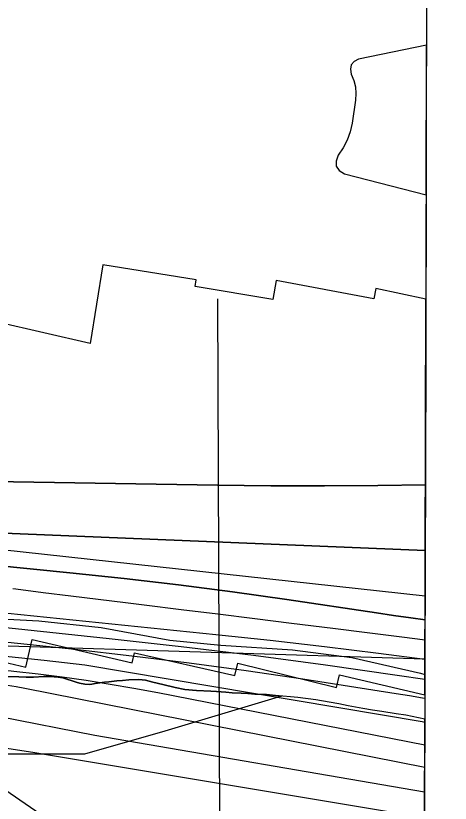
# Model space of a CAD drawing. Extents: x 3161615 to 3199515, y 867541 to 892976.
# Drawn here: x 3196680 to 3197229, y 877193 to 878186 of the extents above; entities that cross this region are included whole.
import ezdxf

# ---------------------------------------------------------------- set-up
doc = ezdxf.new("R2010")
doc.units = 0
for name, color, linetype in [('V-GRID-FRAM', 7, 'Continuous'), ('V-RIVR-EDGE', 7, 'Continuous'), ('V-RIVR-RANG', 7, 'Continuous'), ('V-RRAP-RVMT', 7, 'Continuous'), ('V-SITE-VEGE', 7, 'Continuous'), ('V-TOPO-DPTH', 7, 'Continuous'), ('V-TOPO-MAJR', 7, 'Continuous'), ('V-TOPO-MINR', 7, 'Continuous'), ('V-TOPO-WATR', 7, 'Continuous'), ('V-WETL-SWMP', 7, 'Continuous')]:
    doc.layers.add(name, color=color, linetype=linetype)

msp = doc.modelspace()

# ---------------------------------------------------------------- linework, layer by layer
at = {"layer": 'V-GRID-FRAM'}
msp.add_lwpolyline([(3165877.44, 891195.48), (3197228.98, 891108.84), (3197186.66, 872920.88), (3165819.25, 873007.56), (3165877.44, 891195.48)], dxfattribs=at)
at = {"layer": 'V-RIVR-EDGE'}
for points in [[(3195938.49, 877513.1), (3195969.48, 877509.21), (3196033.82, 877496.18), (3196111.06, 877488.83), (3196163.98, 877482.03), (3196211.18, 877481.43), (3196289.36, 877467.89), (3196337.47, 877447.26), (3196397.5, 877425.18), (3196459.95, 877413.58), (3196532.43, 877413.88), (3196591.11, 877421.84), (3196620.68, 877425.1), (3196662.17, 877425.48), (3196709.37, 877422.98)], [(3196709.37, 877422.98), (3196788.04, 877414.67), (3196874.79, 877398.72), (3196939.15, 877392.36), (3197029.74, 877386.42), (3197104.59, 877376.7), (3197191.33, 877356.93), (3197196.98, 877355.13)]]:
    msp.add_lwpolyline(points, dxfattribs=at)
at = {"layer": 'V-RIVR-RANG'}
msp.add_line((3196938.95, 876848.98), (3196935.52, 877828.97), dxfattribs=at)
at = {"layer": 'V-RRAP-RVMT'}
for p, q in [((3196790.2, 877871.85), (3196774.26, 877772.88)), ((3196907.98, 877853.07), (3196790.2, 877871.85)), ((3196906.65, 877844.48), (3196907.98, 877853.07)), ((3197009.26, 877852.22), (3197004.93, 877828.34)), ((3197132.53, 877829.18), (3197009.26, 877852.22)), ((3197004.93, 877828.34), (3196906.65, 877844.48)), ((3197134.88, 877841.99), (3197132.53, 877829.18)), ((3197198.08, 877828.69), (3197134.88, 877841.99)), ((3197196.92, 877329.42), (3197198.08, 877828.69)), ((3196774.26, 877772.88), (3196646.73, 877802)), ((3196692.86, 877364.57), (3196700.93, 877399.34)), ((3196700.93, 877399.34), (3196827.25, 877369.86)), ((3196565.29, 877393.63), (3196692.86, 877364.57)), ((3196827.25, 877369.86), (3196830.22, 877382.39)), ((3196830.22, 877382.39), (3196957.12, 877353.8)), ((3196957.12, 877353.8), (3196960.68, 877369.62)), ((3196960.68, 877369.62), (3197085.21, 877338.96)), ((3197085.21, 877338.96), (3197089.25, 877354.74)), ((3197089.25, 877354.74), (3197196.92, 877329.42))]:
    msp.add_line(p, q, dxfattribs=at)
at = {"layer": 'V-SITE-VEGE'}
for p, q in [((3196684.24, 877352.12), (3196669.95, 877352.65)), ((3196693.51, 877351.93), (3196684.24, 877352.12)), ((3196702.55, 877352.01), (3196693.51, 877351.93)), ((3196715.85, 877352.75), (3196702.55, 877352.01)), ((3196723.88, 877352.84), (3196715.85, 877352.75)), ((3196733.9, 877351.89), (3196723.88, 877352.84)), ((3196739.65, 877351.02), (3196733.9, 877351.89)), ((3196756.59, 877345.42), (3196739.65, 877351.02)), ((3196760.84, 877344.33), (3196756.59, 877345.42)), ((3196767.33, 877343.2), (3196760.84, 877344.33)), ((3196772.84, 877342.59), (3196767.33, 877343.2)), ((3196776.11, 877343.03), (3196772.84, 877342.59)), ((3196780.39, 877343.95), (3196776.11, 877343.03)), ((3196792.21, 877345.47), (3196780.39, 877343.95)), ((3196797.99, 877345.86), (3196792.21, 877345.47)), ((3196807.8, 877347.17), (3196797.99, 877345.86)), ((3196815.08, 877347.78), (3196807.8, 877347.17)), ((3196823.12, 877348.62), (3196815.08, 877347.78)), ((3196835.67, 877348.87), (3196823.12, 877348.62)), ((3196844.18, 877347.95), (3196835.67, 877348.87)), ((3196853.16, 877345.77), (3196844.18, 877347.95)), ((3196865.89, 877342.51), (3196853.16, 877345.77)), ((3196881.62, 877338.69), (3196865.89, 877342.51)), ((3196893.61, 877336.44), (3196881.62, 877338.69)), ((3196908.64, 877335.14), (3196893.61, 877336.44)), ((3196926.43, 877334.29), (3196908.64, 877335.14)), ((3196933.94, 877333.64), (3196926.43, 877334.29)), ((3196945.46, 877332.91), (3196933.94, 877333.64)), ((3196953.48, 877332.25), (3196945.46, 877332.91)), ((3196965, 877331.52), (3196953.48, 877332.25)), ((3196973.27, 877331.1), (3196965, 877331.52)), ((3196982.28, 877330.42), (3196973.27, 877331.1)), ((3196997.07, 877329.88), (3196982.28, 877330.42)), ((3197008.08, 877328.66), (3196997.07, 877329.88)), ((3197036.63, 877326.09), (3197008.08, 877328.66)), ((3197059.39, 877323.13), (3197036.63, 877326.09)), ((3197076.15, 877320.55), (3197059.39, 877323.13)), ((3197088.14, 877318.3), (3197076.15, 877320.55)), ((3197100.13, 877315.81), (3197088.14, 877318.3)), ((3197118.62, 877312.18), (3197100.13, 877315.81)), ((3197130.63, 877310.44), (3197118.62, 877312.18)), ((3197142.38, 877308.45), (3197130.63, 877310.44)), ((3197160.63, 877305.58), (3197142.38, 877308.45)), ((3197172.88, 877303.84), (3197160.63, 877305.58)), ((3197196.84, 877299.01), (3197172.88, 877303.84)), ((3197190.19, 874440.25), (3197196.84, 877299.01))]:
    msp.add_line(p, q, dxfattribs=at)
at = {"layer": 'V-TOPO-DPTH'}
msp.add_line((3197197.02, 877374.43), (3187419.13, 877683.17), dxfattribs=at)
for points in [[(3197199.02, 878234.95), (3197198.82, 878149.08), (3197113.24, 878131.65), (3197107.62, 878128.48), (3197103.88, 878124.4), (3197102.96, 878118.93), (3197103.93, 878112.55), (3197107.02, 878104.61), (3197109.09, 878096.51), (3197109.67, 878088.17), (3197109.23, 878079.66), (3197105.08, 878050.84), (3197102.57, 878039.84), (3197098.96, 878029.31), (3197093.71, 878019.51), (3197087.36, 878010.18), (3197084.81, 878002.79), (3197084.84, 877996.26), (3197088.73, 877991.02), (3197095.2, 877986.63), (3197198.38, 877960.48), (3197197.53, 877594.66)], [(3197198.82, 878149.08), (3197113.24, 878131.65), (3197107.62, 878128.48), (3197103.88, 878124.4), (3197102.96, 878118.93), (3197103.93, 878112.55), (3197107.02, 878104.61), (3197109.09, 878096.51), (3197109.67, 878088.17), (3197109.23, 878079.66), (3197105.08, 878050.84), (3197102.57, 878039.84), (3197098.96, 878029.31), (3197093.71, 878019.51), (3197087.36, 878010.18), (3197084.81, 878002.79), (3197084.84, 877996.26), (3197088.73, 877991.02), (3197095.2, 877986.63), (3197198.38, 877960.48), (3197198.82, 878149.08)], [(3195836.03, 877700.45), (3196150.37, 877659.95), (3196193.55, 877654.11), (3196236.68, 877647.89), (3196279.72, 877641.12), (3196322.71, 877633.99), (3196365.73, 877627.05), (3196408.82, 877620.75), (3196452.05, 877615.4), (3196495.36, 877610.69), (3196573.52, 877603.06), (3196592.88, 877601.41), (3196612.27, 877600.07), (3196631.68, 877599.2), (3196651.1, 877598.64), (3196934.97, 877593.97), (3197002.49, 877593.26), (3197070, 877593.07), (3197137.5, 877593.66), (3197197.53, 877594.66)], [(3197197.53, 877594.66), (3197137.5, 877593.66), (3197070, 877593.07), (3197002.49, 877593.26), (3196934.97, 877593.97), (3196651.1, 877598.64), (3196631.68, 877599.2), (3196612.27, 877600.07), (3196592.88, 877601.41), (3196573.52, 877603.06), (3196495.36, 877610.69), (3196452.05, 877615.4), (3196408.82, 877620.75), (3196365.73, 877627.05), (3196322.71, 877633.99), (3196279.72, 877641.12), (3196236.68, 877647.89), (3196193.55, 877654.11), (3196150.37, 877659.95), (3195836.03, 877700.45)], [(3197197.14, 877424.12), (3197197.34, 877511.79), (3196613.82, 877535.83), (3196612.69, 877535.88), (3196609.3, 877536.14), (3196605.24, 877536.54), (3196602.51, 877536.84), (3196599.78, 877537.16), (3196597.07, 877537.54), (3196594.35, 877537.95), (3196591.64, 877538.39), (3196588.93, 877538.82), (3196586.22, 877539.26), (3196583.51, 877539.7), (3196394.64, 877570.31), (3196301.48, 877585.38), (3196208.31, 877600.41), (3196115.13, 877615.39), (3196021.94, 877630.34), (3195858.49, 877656.51)], [(3197197.53, 877594.66), (3197197.34, 877511.79), (3196613.82, 877535.83), (3196612.69, 877535.88), (3196609.3, 877536.14), (3196605.24, 877536.54), (3196602.51, 877536.84), (3196599.78, 877537.16), (3196597.07, 877537.54), (3196594.35, 877537.95), (3196591.64, 877538.39), (3196588.93, 877538.82), (3196586.22, 877539.26), (3196583.51, 877539.7), (3196394.64, 877570.31), (3196301.48, 877585.38), (3196208.31, 877600.41), (3196115.13, 877615.39), (3196021.94, 877630.34), (3195858.49, 877656.51)], [(3195858.07, 877557.91), (3196609.18, 877439.21), (3196609.86, 877439.09), (3196613.26, 877438.52), (3196615.69, 877438.26), (3196619.35, 877437.9), (3196620.57, 877437.78), (3196932.97, 877405.74), (3197001.48, 877398.37), (3197069.94, 877390.57), (3197138.32, 877382.09), (3197197.02, 877374.43)], [(3195858.07, 877557.91), (3196609.18, 877439.21), (3196609.86, 877439.09), (3196613.26, 877438.52), (3196615.69, 877438.26), (3196619.35, 877437.9), (3196620.57, 877437.78), (3196932.97, 877405.74), (3197001.48, 877398.37), (3197069.94, 877390.57), (3197138.32, 877382.09), (3197197.02, 877374.43)], [(3196652.05, 877493.1), (3196748.54, 877483.68), (3196817.18, 877476.45), (3196885.73, 877468.54), (3196954.15, 877459.58), (3197022.48, 877449.93), (3197135.78, 877433.07), (3197157.46, 877429.86), (3197179.15, 877426.7), (3197197.14, 877424.12)], [(3197197.02, 877374.43), (3197197.14, 877424.12), (3197179.15, 877426.7), (3197157.46, 877429.86), (3197135.78, 877433.07), (3197022.48, 877449.93), (3196954.15, 877459.58), (3196885.73, 877468.54), (3196817.18, 877476.45), (3196748.54, 877483.68), (3196652.05, 877493.1)]]:
    msp.add_lwpolyline(points, dxfattribs=at)
at = {"layer": 'V-TOPO-MAJR'}
msp.add_lwpolyline([(3195904.39, 877463.57), (3196585.06, 877351.86), (3196597.32, 877350.46), (3196609.59, 877349.09), (3196621.87, 877347.76), (3196634.14, 877346.46), (3196636.38, 877346.23), (3196647.53, 877344.96), (3196658.65, 877343.54), (3196669.74, 877341.89), (3196680.81, 877340.1), (3196691.85, 877338.11), (3197196.7, 877238.15)], dxfattribs=at)
at = {"layer": 'V-TOPO-MINR'}
for points in [[(3197198.82, 878149.08), (3197113.24, 878131.65), (3197107.62, 878128.48), (3197103.88, 878124.4), (3197102.96, 878118.93), (3197103.93, 878112.55), (3197107.02, 878104.61), (3197109.09, 878096.51), (3197109.67, 878088.17), (3197109.23, 878079.66), (3197105.08, 878050.84), (3197102.57, 878039.84), (3197098.96, 878029.31), (3197093.71, 878019.51), (3197087.36, 878010.18), (3197084.81, 878002.79), (3197084.84, 877996.26), (3197088.73, 877991.02), (3197095.2, 877986.63), (3197198.38, 877960.48)], [(3197197.53, 877594.66), (3197137.5, 877593.66), (3197070, 877593.07), (3197002.49, 877593.26), (3196934.97, 877593.97), (3196651.1, 877598.64), (3196631.68, 877599.2), (3196612.27, 877600.07), (3196592.88, 877601.41), (3196573.52, 877603.06), (3196495.36, 877610.69), (3196452.05, 877615.4), (3196408.82, 877620.75), (3196365.73, 877627.05), (3196322.71, 877633.99), (3196279.72, 877641.12), (3196236.68, 877647.89), (3196193.55, 877654.11), (3196150.37, 877659.95), (3195836.03, 877700.45)], [(3195858.49, 877656.51), (3196021.94, 877630.34), (3196115.13, 877615.39), (3196208.31, 877600.41), (3196301.48, 877585.38), (3196394.64, 877570.31), (3196583.51, 877539.7), (3196586.22, 877539.26), (3196588.93, 877538.82), (3196591.64, 877538.39), (3196594.35, 877537.95), (3196597.07, 877537.54), (3196599.78, 877537.16), (3196602.51, 877536.84), (3196605.24, 877536.54), (3196609.3, 877536.14), (3196612.69, 877535.88), (3196613.82, 877535.83), (3197197.34, 877511.79)], [(3195956.12, 877609.95), (3196032.9, 877600.25), (3196109.62, 877590.03), (3196186.23, 877579.03), (3196262.77, 877567.52), (3196367.77, 877551.18), (3196391.75, 877547.45), (3196415.73, 877543.73), (3196439.72, 877540.02), (3196463.71, 877536.31), (3196487.71, 877532.76), (3196511.75, 877529.41), (3196535.82, 877526.38), (3196559.93, 877523.55), (3196591.16, 877520.09), (3196601.27, 877519.02), (3196611.38, 877518.04), (3196621.51, 877517.16), (3196631.65, 877516.36), (3197197.21, 877454.59)], [(3195860.55, 877527.1), (3196450.3, 877445.1), (3196465.49, 877442.21), (3196480.68, 877439.28), (3196495.87, 877436.32), (3196511.08, 877433.52), (3196526.32, 877430.95), (3196541.62, 877428.72), (3196556.96, 877426.73), (3196592.71, 877422.51), (3196601.53, 877421.48), (3196610.35, 877420.48), (3196619.17, 877419.51), (3196628, 877418.56), (3196798.09, 877400.57), (3196889.25, 877390.37), (3196980.32, 877379.42), (3197071.24, 877367.35), (3197162.07, 877354.54), (3197196.96, 877349.4)], [(3195843.32, 877512.36), (3196499.06, 877415.48), (3196574.63, 877406.59), (3196592.4, 877404.54), (3196610.16, 877402.52), (3196627.94, 877400.57), (3196645.71, 877398.66), (3196754.7, 877387.13), (3196826.91, 877378.97), (3196899.03, 877370.12), (3196971.02, 877360.23), (3197042.91, 877349.65), (3197160.85, 877331.44), (3197177.34, 877328.79), (3197193.81, 877326.01), (3197196.91, 877325.46)], [(3195829.78, 877500.28), (3196312.91, 877423.94), (3196354.52, 877416.42), (3196396.33, 877410.11), (3196438.27, 877404.59), (3196556.66, 877390.75), (3196583.32, 877387.68), (3196609.98, 877384.68), (3196636.65, 877381.76), (3196663.33, 877378.91), (3196716.27, 877373.34), (3196767.61, 877367.52), (3197193.39, 877295.84), (3197196.84, 877295.2)], [(3196652.05, 877493.1), (3196748.54, 877483.68), (3196817.18, 877476.45), (3196885.73, 877468.54), (3196954.15, 877459.58), (3197022.48, 877449.93), (3197135.78, 877433.07), (3197157.46, 877429.86), (3197179.15, 877426.7), (3197197.14, 877424.12)], [(3195894.44, 877481.45), (3196545.3, 877374.22), (3196577.54, 877370.53), (3196609.79, 877366.91), (3196642.06, 877363.4), (3196674.33, 877359.97), (3196677.92, 877359.6), (3196708.36, 877356.13), (3196738.76, 877352.3), (3196769.08, 877347.92), (3196799.35, 877343.17), (3196829.54, 877337.93), (3196859.68, 877332.41), (3197196.77, 877266.43)], [(3196676.6, 877463.63), (3196680.24, 877463.16), (3196714.92, 877458.79), (3196749.6, 877454.45), (3196784.29, 877450.14), (3196818.98, 877445.87), (3196842.57, 877442.97), (3196889.05, 877437.27), (3196935.54, 877431.57), (3196982.02, 877425.86), (3197028.51, 877420.16), (3197080.48, 877413.79), (3197124.24, 877408.36), (3197167.99, 877402.86), (3197197.08, 877399.13)], [(3195948.56, 877425.14), (3196482.59, 877331.93), (3196507.97, 877328.37), (3196533.3, 877324.54), (3196558.61, 877320.54), (3196583.88, 877316.29), (3196609.13, 877311.88), (3196634.33, 877307.23), (3196659.5, 877302.42), (3196780.19, 877278.76), (3197196.63, 877207.1)], [(3195946.62, 877375.61), (3195971.72, 877370.7), (3196575.98, 877274.12), (3196592.36, 877272.49), (3196608.71, 877270.67), (3196625.04, 877268.58), (3196641.34, 877266.32), (3196704.41, 877257.05), (3196719.07, 877254.52), (3197196.56, 877174.83)], [(3196621.23, 877239.53), (3196623.71, 877238.75), (3196627.2, 877237.05), (3196628.3, 877236.35), (3196717.72, 877174.89), (3196733.01, 877165.42), (3196748.79, 877156.97), (3196765.3, 877150.06), (3197115.49, 876994.44), (3197123.1, 876991.21), (3197196.08, 876972.29)]]:
    msp.add_lwpolyline(points, dxfattribs=at)
at = {"layer": 'V-TOPO-WATR'}
msp.add_lwpolyline([(3195858.07, 877557.91), (3196609.18, 877439.21), (3196609.86, 877439.09), (3196613.26, 877438.52), (3196615.69, 877438.26), (3196619.35, 877437.9), (3196620.57, 877437.78), (3196932.97, 877405.74), (3197001.48, 877398.37), (3197069.94, 877390.57), (3197138.32, 877382.09), (3197197.02, 877374.43)], dxfattribs=at)
at = {"layer": 'V-WETL-SWMP'}
for p, q in [((3196669.95, 877352.65), (3196684.24, 877352.12)), ((3196684.24, 877352.12), (3196693.51, 877351.93)), ((3196693.51, 877351.93), (3196702.55, 877352.01)), ((3196702.55, 877352.01), (3196715.85, 877352.75)), ((3196715.85, 877352.75), (3196723.88, 877352.84)), ((3196723.88, 877352.84), (3196733.9, 877351.89)), ((3196733.9, 877351.89), (3196739.65, 877351.02)), ((3196739.65, 877351.02), (3196756.59, 877345.42)), ((3196756.59, 877345.42), (3196760.84, 877344.33)), ((3196760.84, 877344.33), (3196767.33, 877343.2)), ((3196767.33, 877343.2), (3196772.84, 877342.59)), ((3196772.84, 877342.59), (3196776.11, 877343.03)), ((3196776.11, 877343.03), (3196780.39, 877343.95)), ((3196780.39, 877343.95), (3196792.21, 877345.47)), ((3196792.21, 877345.47), (3196797.99, 877345.86)), ((3196797.99, 877345.86), (3196807.79, 877347.17)), ((3196807.79, 877347.17), (3196815.08, 877347.78)), ((3196815.08, 877347.78), (3196823.12, 877348.62)), ((3196823.12, 877348.62), (3196835.67, 877348.87)), ((3196835.67, 877348.87), (3196844.18, 877347.95)), ((3196844.18, 877347.95), (3196853.16, 877345.77)), ((3196853.16, 877345.77), (3196865.89, 877342.51)), ((3196865.89, 877342.51), (3196881.62, 877338.69)), ((3196881.62, 877338.69), (3196893.61, 877336.44)), ((3196893.61, 877336.44), (3196908.64, 877335.14)), ((3196908.64, 877335.14), (3196926.43, 877334.29)), ((3196926.43, 877334.29), (3196933.94, 877333.64)), ((3196933.94, 877333.64), (3196945.46, 877332.91)), ((3196945.46, 877332.91), (3196953.48, 877332.25)), ((3196953.48, 877332.25), (3196965, 877331.52)), ((3196965, 877331.52), (3196973.27, 877331.11)), ((3196973.27, 877331.11), (3196982.28, 877330.43)), ((3196982.28, 877330.43), (3196997.07, 877329.88)), ((3196997.07, 877329.88), (3197008.08, 877328.66)), ((3197015.72, 877328), (3196868.45, 877283.87)), ((3197008.08, 877328.66), (3197015.72, 877328)), ((3196868.45, 877283.87), (3196767.16, 877254.91)), ((3196767.16, 877254.91), (3196636.92, 877254.91))]:
    msp.add_line(p, q, dxfattribs=at)

doc.saveas('drawing.dxf')
